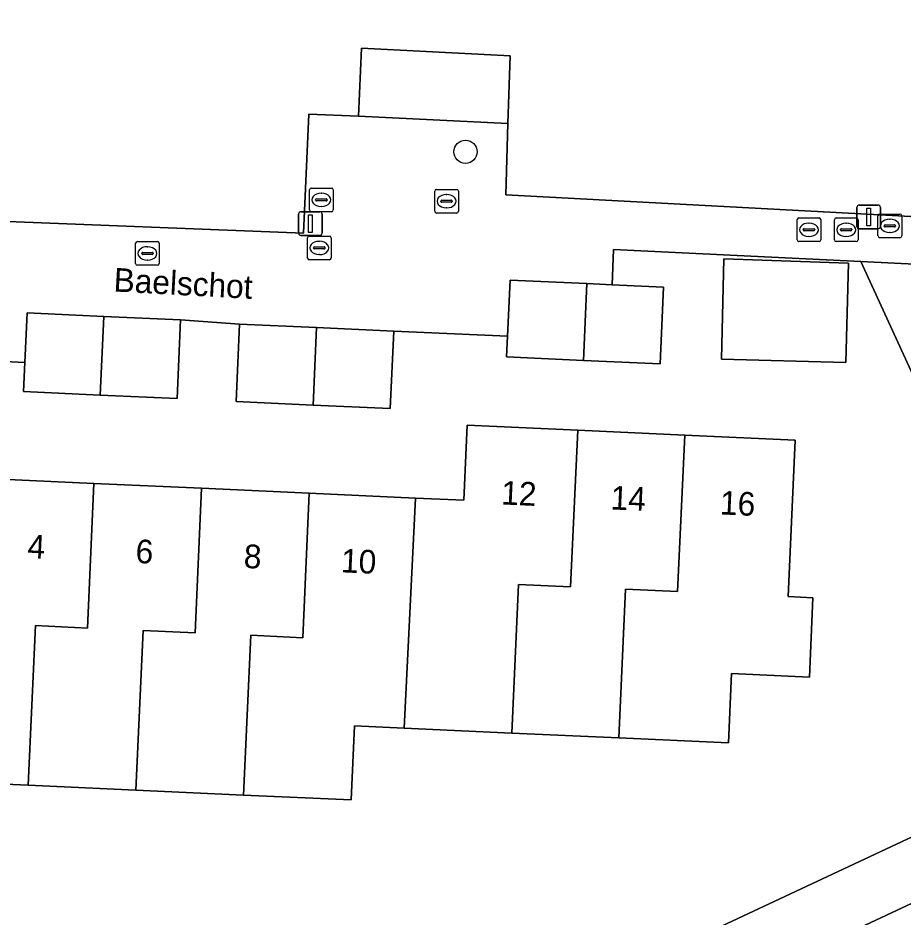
# Model space of a CAD drawing. Extents: x 162989 to 165008, y 383432 to 384338.
# Drawn here: x 164717.65 to 164755.07, y 383600.25 to 383638.25 of the extents above; entities that cross this region are included whole.
import ezdxf

# ---------------------------------------------------------------- set-up
doc = ezdxf.new("R2010")
doc.units = 0
for name, color, linetype in [('IMGEO_Boom', 7, 'Continuous'), ('IMGEO_Brandkraan', 7, 'Continuous'), ('IMGEO_Erf', 7, 'Continuous'), ('IMGEO_Fietspad_open', 7, 'Continuous'), ('IMGEO_Kolk', 7, 'Continuous'), ('IMGEO_Lichtmast', 7, 'Continuous'), ('IMGEO_Openbare_ruimte_label', 7, 'Continuous'), ('IMGEO_Pand', 7, 'Continuous'), ('IMGEO_Pand_nummerreeks', 7, 'Continuous'), ('IMGEO_Rioolput', 7, 'Continuous'), ('IMGEO_Voetpad_open', 7, 'Continuous')]:
    doc.layers.add(name, color=color, linetype=linetype)

msp = doc.modelspace()

# ---------------------------------------------------------------- linework, layer by layer
at = {"layer": 'IMGEO_Boom'}
msp.add_circle((164736.575, 383632.598), 0.489, dxfattribs=at)
at = {"layer": 'IMGEO_Brandkraan'}
for p, q in [((164752.246, 383629.803), (164753.098, 383629.803)), ((164752.171, 383628.877), (164752.171, 383629.729)), ((164752.659, 383629.583), (164752.684, 383629.583)), ((164753.172, 383629.729), (164753.172, 383628.877)), ((164752.43, 383629.297), (164752.43, 383629.309)), ((164752.868, 383629.26), (164752.47, 383629.26)), ((164752.473, 383629.346), (164752.871, 383629.346)), ((164752.914, 383629.309), (164752.914, 383629.297)), ((164753.098, 383628.803), (164752.246, 383628.803)), ((164752.682, 383629.023), (164752.657, 383629.023))]:
    msp.add_line(p, q, dxfattribs=at)
for points in [[(164752.246, 383629.803), (164753.098, 383629.803)], [(164752.171, 383628.877), (164752.171, 383629.729)], [(164753.172, 383629.729), (164753.172, 383628.877)], [(164753.098, 383628.803), (164752.246, 383628.803)]]:
    msp.add_lwpolyline(points, dxfattribs=at)
for centre, radius, start, end in [((164752.248, 383629.727), 0.0765, 91.552, 178.448), ((164752.248, 383629.727), 0.0765, 91.552, 178.448), ((164753.096, 383629.727), 0.0765, 1.552, 88.448), ((164753.096, 383629.727), 0.0765, 1.552, 88.448), ((164752.47, 383629.306), 0.0403, 85.8775, 175.7526), ((164752.467, 383629.296), 0.0366, 178.938, 274.7102), ((164752.871, 383629.303), 0.043, 264.8664, 352.4533), ((164752.875, 383629.308), 0.0386, 1.7309, 96.639), ((164752.248, 383628.879), 0.0765, 181.552, 268.448), ((164752.248, 383628.879), 0.0765, 181.552, 268.448), ((164753.096, 383628.879), 0.0765, 271.552, 358.448), ((164753.096, 383628.879), 0.0765, 271.552, 358.448)]:
    msp.add_arc(centre, radius, start, end, dxfattribs=at)
for centre, major_axis, ratio, start_param, end_param in [((164752.658, 383629.303), (-0.387, 0.002), 0.722429, 4.712389, 7.853982), ((164752.683, 383629.303), (-0.39, 0.002), 0.717154, 1.570796, 4.712389)]:
    msp.add_ellipse(centre, major_axis=major_axis, ratio=ratio, start_param=start_param, end_param=end_param, dxfattribs=at)
at = {"layer": 'IMGEO_Erf'}
for points in [[(164717.024, 383641.143), (164716.815, 383636.63), (164716.492, 383629.687), (164729.728, 383629.155), (164729.948, 383634.184), (164732.045, 383634.1), (164732.176, 383636.982), (164738.463, 383636.653), (164738.36, 383633.79), (164738.276, 383630.781), (164756.194, 383629.82)], [(164714.683, 383584.548), (164762.855, 383607.105), (164753.283, 383627.965), (164742.839, 383628.472), (164742.772, 383626.981), (164744.952, 383626.882), (164744.804, 383623.631), (164741.56, 383623.779), (164738.313, 383623.927), (164738.353, 383624.807), (164733.546, 383625.02), (164733.397, 383621.745), (164730.135, 383621.894), (164726.872, 383622.043), (164727.021, 383625.317), (164724.53, 383625.492), (164724.378, 383622.167), (164721.135, 383622.315), (164717.89, 383622.463), (164717.946, 383623.695), (164711.939, 383623.981)], [(164716.311, 383618.791), (164720.865, 383618.583), (164725.416, 383618.376), (164729.967, 383618.169), (164734.462, 383617.964), (164736.5, 383617.871), (164736.645, 383621.042), (164741.318, 383620.829), (164745.842, 383620.623), (164750.514, 383620.41), (164750.213, 383613.795), (164751.265, 383613.747), (164751.112, 383610.395), (164747.823, 383610.545), (164747.689, 383607.61), (164743.059, 383607.821), (164738.535, 383608.028), (164733.977, 383608.235), (164731.882, 383608.331), (164731.739, 383605.199), (164727.189, 383605.406), (164722.637, 383605.614), (164718.085, 383605.821), (164713.532, 383606.029)]]:
    msp.add_lwpolyline(points, dxfattribs=at)
msp.add_lwpolyline([(164747.502, 383628.068), (164752.766, 383627.884), (164752.662, 383623.685), (164747.398, 383623.828)], close=True, dxfattribs=at)
at = {"layer": 'IMGEO_Fietspad_open'}
msp.add_lwpolyline([(164782.955, 383613.721), (164775.979, 383610.452), (164723.841, 383586.022), (164715.619, 383582.266), (164697.005, 383574.149), (164624.456, 383545.272), (164601.566, 383536.821), (164581.978, 383530.273), (164571.881, 383527.171), (164553.277, 383521.733), (164543.609, 383519.259), (164542.439, 383519.028), (164542.656, 383515.88), (164553.364, 383518.612), (164566.043, 383522.226)], dxfattribs=at)
at = {"layer": 'IMGEO_Kolk'}
for p, q in [((164735.273, 383630.082), (164735.273, 383630.934)), ((164735.348, 383631.008), (164736.2, 383631.008)), ((164736.274, 383630.934), (164736.274, 383630.082)), ((164735.575, 383630.551), (164735.973, 383630.551)), ((164735.761, 383630.788), (164735.786, 383630.788)), ((164735.532, 383630.502), (164735.532, 383630.514)), ((164735.97, 383630.465), (164735.572, 383630.465)), ((164735.784, 383630.228), (164735.759, 383630.228)), ((164736.016, 383630.514), (164736.016, 383630.502)), ((164736.2, 383630.008), (164735.348, 383630.008)), ((164750.671, 383629.804), (164751.523, 383629.804)), ((164750.596, 383628.878), (164750.596, 383629.73)), ((164751.084, 383629.584), (164751.109, 383629.584)), ((164751.597, 383629.73), (164751.597, 383628.878)), ((164750.855, 383629.298), (164750.855, 383629.31)), ((164751.293, 383629.261), (164750.895, 383629.261)), ((164750.898, 383629.347), (164751.296, 383629.347)), ((164751.339, 383629.31), (164751.339, 383629.298)), ((164722.628, 383627.878), (164722.628, 383628.73)), ((164722.703, 383628.804), (164723.555, 383628.804)), ((164723.629, 383628.73), (164723.629, 383627.878)), ((164751.523, 383628.804), (164750.671, 383628.804)), ((164751.107, 383629.024), (164751.082, 383629.024)), ((164722.887, 383628.298), (164722.887, 383628.31)), ((164722.93, 383628.347), (164723.328, 383628.347)), ((164723.116, 383628.584), (164723.141, 383628.584)), ((164723.371, 383628.31), (164723.371, 383628.298)), ((164723.325, 383628.261), (164722.927, 383628.261)), ((164723.139, 383628.024), (164723.114, 383628.024)), ((164723.555, 383627.804), (164722.703, 383627.804))]:
    msp.add_line(p, q, dxfattribs=at)
for points in [[(164735.273, 383630.082), (164735.273, 383630.934)], [(164735.348, 383631.008), (164736.2, 383631.008)], [(164736.274, 383630.934), (164736.274, 383630.082)], [(164736.2, 383630.008), (164735.348, 383630.008)], [(164750.671, 383629.804), (164751.523, 383629.804)], [(164750.596, 383628.878), (164750.596, 383629.73)], [(164751.597, 383629.73), (164751.597, 383628.878)], [(164722.628, 383627.878), (164722.628, 383628.73)], [(164722.703, 383628.804), (164723.555, 383628.804)], [(164723.629, 383628.73), (164723.629, 383627.878)], [(164751.523, 383628.804), (164750.671, 383628.804)], [(164723.555, 383627.804), (164722.703, 383627.804)]]:
    msp.add_lwpolyline(points, dxfattribs=at)
for centre, radius, start, end in [((164735.35, 383630.932), 0.0765, 91.552, 178.448), ((164735.35, 383630.932), 0.0765, 91.552, 178.448), ((164736.198, 383630.932), 0.0765, 1.552, 88.448), ((164736.198, 383630.932), 0.0765, 1.552, 88.448), ((164735.572, 383630.511), 0.0403, 85.8775, 175.7526), ((164735.977, 383630.513), 0.0386, 1.7309, 96.639), ((164735.569, 383630.501), 0.0366, 178.938, 274.7102), ((164735.973, 383630.508), 0.043, 264.8664, 352.4533), ((164735.35, 383630.084), 0.0765, 181.552, 268.448), ((164735.35, 383630.084), 0.0765, 181.552, 268.448), ((164736.198, 383630.084), 0.0765, 271.552, 358.448), ((164736.198, 383630.084), 0.0765, 271.552, 358.448), ((164750.673, 383629.728), 0.0765, 91.552, 178.448), ((164750.673, 383629.728), 0.0765, 91.552, 178.448), ((164751.521, 383629.728), 0.0765, 1.552, 88.448), ((164751.521, 383629.728), 0.0765, 1.552, 88.448), ((164750.895, 383629.307), 0.0403, 85.8775, 175.7526), ((164750.892, 383629.297), 0.0366, 178.938, 274.7102), ((164751.296, 383629.304), 0.043, 264.8664, 352.4533), ((164751.3, 383629.309), 0.0386, 1.7309, 96.639), ((164722.705, 383628.728), 0.0765, 91.552, 178.448), ((164722.705, 383628.728), 0.0765, 91.552, 178.448), ((164723.553, 383628.728), 0.0765, 1.552, 88.448), ((164723.553, 383628.728), 0.0765, 1.552, 88.448), ((164750.673, 383628.88), 0.0765, 181.552, 268.448), ((164750.673, 383628.88), 0.0765, 181.552, 268.448), ((164751.521, 383628.88), 0.0765, 271.552, 358.448), ((164751.521, 383628.88), 0.0765, 271.552, 358.448), ((164722.927, 383628.307), 0.0403, 85.8775, 175.7526), ((164722.924, 383628.297), 0.0366, 178.938, 274.7102), ((164723.328, 383628.304), 0.043, 264.8664, 352.4533), ((164723.332, 383628.309), 0.0386, 1.7309, 96.639), ((164722.705, 383627.88), 0.0765, 181.552, 268.448), ((164722.705, 383627.88), 0.0765, 181.552, 268.448), ((164723.553, 383627.88), 0.0765, 271.552, 358.448), ((164723.553, 383627.88), 0.0765, 271.552, 358.448)]:
    msp.add_arc(centre, radius, start, end, dxfattribs=at)
for centre, major_axis, ratio, start_param, end_param in [((164735.76, 383630.508), (-0.387, 0.002), 0.722429, 4.712389, 7.853982), ((164735.785, 383630.508), (-0.39, 0.002), 0.717154, 1.570796, 4.712389), ((164751.083, 383629.304), (-0.387, 0.002), 0.722429, 4.712389, 7.853982), ((164751.108, 383629.304), (-0.39, 0.002), 0.717154, 1.570796, 4.712389), ((164723.115, 383628.304), (-0.387, 0.002), 0.722429, 4.712389, 7.853982), ((164723.14, 383628.304), (-0.39, 0.002), 0.717154, 1.570796, 4.712389)]:
    msp.add_ellipse(centre, major_axis=major_axis, ratio=ratio, start_param=start_param, end_param=end_param, dxfattribs=at)
at = {"layer": 'IMGEO_Lichtmast'}
for p, q in [((164753.125, 383629.444), (164753.125, 383630.244)), ((164753.125, 383630.244), (164753.125, 383629.444)), ((164753.225, 383630.344), (164754.015, 383630.344)), ((164754.015, 383630.344), (164753.225, 383630.344)), ((164754.115, 383630.244), (164754.115, 383629.444)), ((164754.115, 383629.444), (164754.115, 383630.244)), ((164729.52, 383629.163), (164729.52, 383629.963)), ((164729.52, 383629.963), (164729.52, 383629.163)), ((164729.62, 383630.063), (164730.41, 383630.063)), ((164730.41, 383630.063), (164729.62, 383630.063)), ((164730.51, 383629.963), (164730.51, 383629.163)), ((164730.51, 383629.163), (164730.51, 383629.963)), ((164730.41, 383629.063), (164729.62, 383629.063)), ((164729.62, 383629.063), (164730.41, 383629.063)), ((164754.015, 383629.344), (164753.225, 383629.344)), ((164753.225, 383629.344), (164754.015, 383629.344))]:
    msp.add_line(p, q, dxfattribs=at)
for points in [[(164753.545, 383630.219), (164753.695, 383630.219), (164753.695, 383629.469), (164753.545, 383629.469), (164753.545, 383630.219)], [(164729.94, 383629.938), (164730.09, 383629.938), (164730.09, 383629.188), (164729.94, 383629.188), (164729.94, 383629.938)]]:
    msp.add_lwpolyline(points, dxfattribs=at)
for centre, start, end in [((164753.225, 383630.244), 90, 180), ((164753.225, 383630.244), 90, 180), ((164754.015, 383630.244), 0, 90), ((164754.015, 383630.244), 360, 90), ((164729.62, 383629.963), 90, 180), ((164729.62, 383629.963), 90, 180), ((164730.41, 383629.963), 0, 90), ((164730.41, 383629.963), 360, 90), ((164753.225, 383629.444), 180, 270), ((164753.225, 383629.444), 180, 270), ((164754.015, 383629.444), 270, 0), ((164754.015, 383629.444), 270, 0), ((164729.62, 383629.163), 180, 270), ((164729.62, 383629.163), 180, 270), ((164730.41, 383629.163), 270, 0), ((164730.41, 383629.163), 270, 0)]:
    msp.add_arc(centre, 0.1, start, end, dxfattribs=at)
at = {"layer": 'IMGEO_Pand'}
for points in [[(164732.045, 383634.1), (164738.36, 383633.79), (164738.463, 383636.653), (164732.176, 383636.982)], [(164747.502, 383628.068), (164747.398, 383623.828), (164752.662, 383623.685), (164752.766, 383627.884)], [(164741.705, 383627.03), (164738.461, 383627.178), (164738.353, 383624.807), (164738.313, 383623.927), (164741.56, 383623.779)], [(164741.705, 383627.03), (164741.56, 383623.779), (164744.804, 383623.631), (164744.952, 383626.882), (164742.772, 383626.981)], [(164721.285, 383625.64), (164718.041, 383625.787), (164717.946, 383623.695), (164717.89, 383622.463), (164721.135, 383622.315)], [(164721.285, 383625.64), (164721.135, 383622.315), (164724.378, 383622.167), (164724.53, 383625.492)], [(164730.135, 383621.894), (164730.282, 383625.169), (164727.021, 383625.317), (164726.872, 383622.043)], [(164730.135, 383621.894), (164733.397, 383621.745), (164733.546, 383625.02), (164730.282, 383625.169)], [(164738.535, 383608.028), (164738.82, 383614.314), (164741.018, 383614.214), (164741.318, 383620.829), (164736.645, 383621.042), (164736.5, 383617.871), (164734.462, 383617.964), (164733.977, 383608.235)], [(164738.535, 383608.028), (164743.059, 383607.821), (164743.344, 383614.108), (164745.542, 383614.008), (164745.842, 383620.623), (164741.318, 383620.829), (164741.018, 383614.214), (164738.82, 383614.314)], [(164743.059, 383607.821), (164747.689, 383607.61), (164747.823, 383610.545), (164751.112, 383610.395), (164751.265, 383613.747), (164750.213, 383613.795), (164750.514, 383620.41), (164745.842, 383620.623), (164745.542, 383614.008), (164743.344, 383614.108)], [(164718.085, 383605.821), (164718.39, 383612.568), (164720.588, 383612.468), (164720.865, 383618.583), (164716.311, 383618.791), (164716.035, 383612.675), (164713.837, 383612.776), (164713.532, 383606.029)], [(164725.416, 383618.376), (164720.865, 383618.583), (164720.588, 383612.468), (164718.39, 383612.568), (164718.085, 383605.821), (164722.637, 383605.614), (164722.942, 383612.365), (164725.14, 383612.26)], [(164729.967, 383618.169), (164725.416, 383618.376), (164725.14, 383612.26), (164722.942, 383612.365), (164722.637, 383605.614), (164727.189, 383605.406), (164727.494, 383612.16), (164729.692, 383612.052)], [(164729.967, 383618.169), (164729.692, 383612.052), (164727.494, 383612.16), (164727.189, 383605.406), (164731.739, 383605.199), (164731.882, 383608.331), (164733.977, 383608.235), (164734.462, 383617.964)]]:
    msp.add_lwpolyline(points, close=True, dxfattribs=at)
at = {"layer": 'IMGEO_Rioolput'}
for p, q in [((164729.981, 383630.14), (164729.981, 383630.992)), ((164730.056, 383631.066), (164730.908, 383631.066)), ((164730.982, 383630.992), (164730.982, 383630.14)), ((164730.24, 383630.56), (164730.24, 383630.572)), ((164730.283, 383630.609), (164730.681, 383630.609)), ((164730.469, 383630.846), (164730.494, 383630.846)), ((164730.724, 383630.572), (164730.724, 383630.56)), ((164730.678, 383630.523), (164730.28, 383630.523)), ((164730.492, 383630.286), (164730.467, 383630.286)), ((164730.908, 383630.066), (164730.056, 383630.066)), ((164754.015, 383629.04), (164754.015, 383629.892)), ((164754.09, 383629.966), (164754.942, 383629.966)), ((164755.016, 383629.892), (164755.016, 383629.04)), ((164754.274, 383629.46), (164754.274, 383629.472)), ((164754.712, 383629.423), (164754.314, 383629.423)), ((164754.317, 383629.509), (164754.715, 383629.509)), ((164754.503, 383629.746), (164754.528, 383629.746)), ((164754.758, 383629.472), (164754.758, 383629.46)), ((164729.969, 383629.034), (164730.821, 383629.034)), ((164754.526, 383629.186), (164754.501, 383629.186)), ((164729.894, 383628.108), (164729.894, 383628.96)), ((164730.382, 383628.814), (164730.407, 383628.814)), ((164730.895, 383628.96), (164730.895, 383628.108)), ((164754.942, 383628.966), (164754.09, 383628.966)), ((164730.153, 383628.528), (164730.153, 383628.54)), ((164730.591, 383628.491), (164730.193, 383628.491)), ((164730.196, 383628.577), (164730.594, 383628.577)), ((164730.637, 383628.54), (164730.637, 383628.528)), ((164730.821, 383628.034), (164729.969, 383628.034)), ((164730.405, 383628.254), (164730.38, 383628.254))]:
    msp.add_line(p, q, dxfattribs=at)
for points in [[(164729.981, 383630.14), (164729.981, 383630.992)], [(164730.056, 383631.066), (164730.908, 383631.066)], [(164730.982, 383630.992), (164730.982, 383630.14)], [(164730.908, 383630.066), (164730.056, 383630.066)], [(164754.015, 383629.04), (164754.015, 383629.892)], [(164754.09, 383629.966), (164754.942, 383629.966)], [(164755.016, 383629.892), (164755.016, 383629.04)], [(164729.969, 383629.034), (164730.821, 383629.034)], [(164729.894, 383628.108), (164729.894, 383628.96)], [(164730.895, 383628.96), (164730.895, 383628.108)], [(164754.942, 383628.966), (164754.09, 383628.966)], [(164730.821, 383628.034), (164729.969, 383628.034)]]:
    msp.add_lwpolyline(points, dxfattribs=at)
for centre, radius, start, end in [((164730.058, 383630.99), 0.0765, 91.552, 178.448), ((164730.058, 383630.99), 0.0765, 91.552, 178.448), ((164730.906, 383630.99), 0.0765, 1.552, 88.448), ((164730.906, 383630.99), 0.0765, 1.552, 88.448), ((164730.28, 383630.569), 0.0403, 85.8775, 175.7526), ((164730.277, 383630.559), 0.0366, 178.938, 274.7102), ((164730.681, 383630.566), 0.043, 264.8664, 352.4533), ((164730.685, 383630.571), 0.0386, 1.7309, 96.639), ((164730.058, 383630.142), 0.0765, 181.552, 268.448), ((164730.058, 383630.142), 0.0765, 181.552, 268.448), ((164730.906, 383630.142), 0.0765, 271.552, 358.448), ((164730.906, 383630.142), 0.0765, 271.552, 358.448), ((164754.092, 383629.89), 0.0765, 91.552, 178.448), ((164754.092, 383629.89), 0.0765, 91.552, 178.448), ((164754.94, 383629.89), 0.0765, 1.552, 88.448), ((164754.94, 383629.89), 0.0765, 1.552, 88.448), ((164754.314, 383629.469), 0.0403, 85.8775, 175.7526), ((164754.311, 383629.459), 0.0366, 178.938, 274.7102), ((164754.715, 383629.466), 0.043, 264.8664, 352.4533), ((164754.719, 383629.471), 0.0386, 1.7309, 96.639), ((164729.971, 383628.958), 0.0765, 91.552, 178.448), ((164729.971, 383628.958), 0.0765, 91.552, 178.448), ((164730.819, 383628.958), 0.0765, 1.552, 88.448), ((164730.819, 383628.958), 0.0765, 1.552, 88.448), ((164754.092, 383629.042), 0.0765, 181.552, 268.448), ((164754.092, 383629.042), 0.0765, 181.552, 268.448), ((164754.94, 383629.042), 0.0765, 271.552, 358.448), ((164754.94, 383629.042), 0.0765, 271.552, 358.448), ((164730.193, 383628.537), 0.0403, 85.8775, 175.7526), ((164730.19, 383628.527), 0.0366, 178.938, 274.7102), ((164730.594, 383628.534), 0.043, 264.8664, 352.4533), ((164730.598, 383628.539), 0.0386, 1.7309, 96.639), ((164729.971, 383628.11), 0.0765, 181.552, 268.448), ((164729.971, 383628.11), 0.0765, 181.552, 268.448), ((164730.819, 383628.11), 0.0765, 271.552, 358.448), ((164730.819, 383628.11), 0.0765, 271.552, 358.448)]:
    msp.add_arc(centre, radius, start, end, dxfattribs=at)
for centre, major_axis, ratio, start_param, end_param in [((164730.468, 383630.566), (-0.387, 0.002), 0.722429, 4.712389, 7.853982), ((164730.493, 383630.566), (-0.39, 0.002), 0.717154, 1.570796, 4.712389), ((164754.502, 383629.466), (-0.387, 0.002), 0.722429, 4.712389, 7.853982), ((164754.527, 383629.466), (-0.39, 0.002), 0.717154, 1.570796, 4.712389), ((164730.381, 383628.534), (-0.387, 0.002), 0.722429, 4.712389, 7.853982), ((164730.406, 383628.534), (-0.39, 0.002), 0.717154, 1.570796, 4.712389)]:
    msp.add_ellipse(centre, major_axis=major_axis, ratio=ratio, start_param=start_param, end_param=end_param, dxfattribs=at)
at = {"layer": 'IMGEO_Voetpad_open'}
for points in [[(164756.194, 383629.82), (164738.276, 383630.781), (164738.36, 383633.79), (164732.045, 383634.1), (164729.948, 383634.184), (164729.728, 383629.155), (164716.492, 383629.687)], [(164711.939, 383623.981), (164717.946, 383623.695), (164718.041, 383625.787), (164721.285, 383625.64), (164724.53, 383625.492), (164727.021, 383625.317), (164730.282, 383625.169), (164733.546, 383625.02), (164738.353, 383624.807), (164738.461, 383627.178), (164741.705, 383627.03), (164742.772, 383626.981), (164742.839, 383628.472), (164753.283, 383627.965), (164755.855, 383627.84)], [(164781.656, 383615.85), (164775.374, 383612.904), (164764.835, 383607.962), (164762.855, 383607.105), (164714.683, 383584.548), (164705.882, 383580.773), (164704.071, 383579.996), (164682.598, 383571.184), (164669.976, 383566.195), (164668.136, 383565.448), (164655.585, 383560.476), (164631.177, 383550.808), (164626.925, 383549.124), (164617.91, 383545.553), (164605.23, 383540.794), (164600.97, 383539.352), (164598.87, 383538.596), (164592.83, 383536.475), (164566.236, 383528.05)], [(164581.978, 383530.273), (164601.566, 383536.821), (164624.456, 383545.272), (164697.005, 383574.149), (164715.619, 383582.266), (164723.841, 383586.022), (164775.979, 383610.452)]]:
    msp.add_lwpolyline(points, dxfattribs=at)
msp.add_lwpolyline([(164756.058, 383626.938), (164756.067, 383627.126), (164755.82, 383627.138), (164755.855, 383627.84), (164753.283, 383627.965), (164762.855, 383607.105), (164764.835, 383607.962)], close=True, dxfattribs=at)

# ---------------------------------------------------------------- texts
at = {"layer": 'IMGEO_Openbare_ruimte_label'}
msp.add_text('Baelschot', height=1, rotation=356.9059, dxfattribs=at).set_placement((164721.68, 383626.696))
at = {"layer": 'IMGEO_Pand_nummerreeks'}
for s, rotation, p in [('12', 357.3909, (164738.069, 383617.694)), ('14', 357.3909, (164742.695, 383617.483)), ('16', 357.3909, (164747.318, 383617.272)), ('4', 357.3917, (164718.04, 383615.429)), ('6', 357.3917, (164722.61, 383615.22)), ('8', 357.3917, (164727.185, 383615.011)), ('10', 357.3917, (164731.295, 383614.824))]:
    msp.add_text(s, height=1, rotation=rotation, dxfattribs=at).set_placement(p)

doc.saveas('drawing.dxf')
